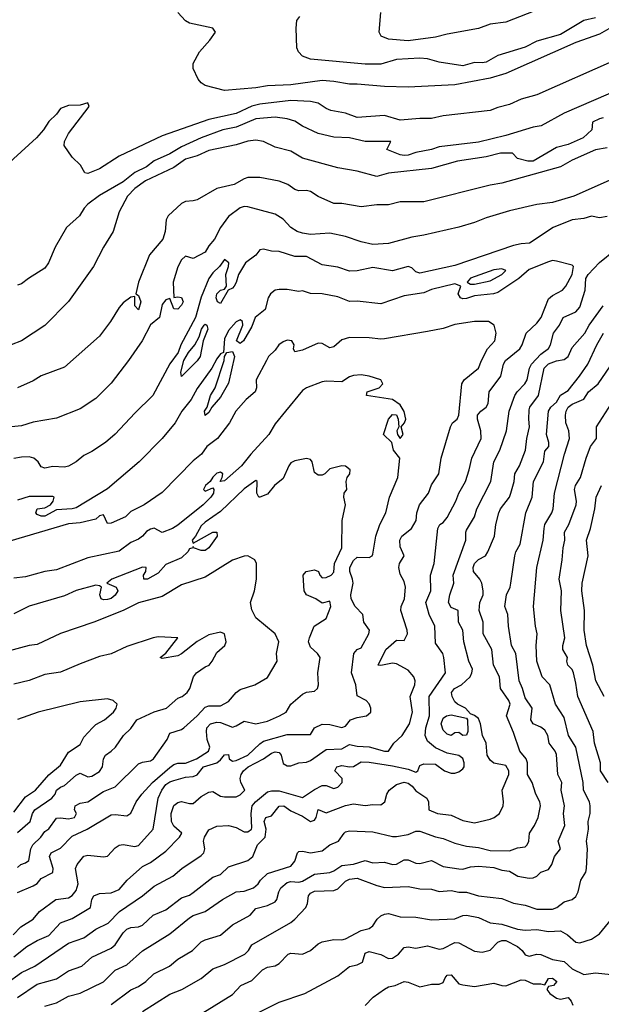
# Model space of a CAD drawing. Header units: metres. Extents: x -46681 to -43747, y -240911 to -237677.
# Tile 467 of 656: x -44188 to -44113, y -239649 to -239523. Entities that reach past the tile are written whole.
import ezdxf

# ---------------------------------------------------------------- set-up
doc = ezdxf.new("R2010")
doc.units = ezdxf.units.M
doc.layers.add('CONTOUR_INDEX', color=1, linetype='Continuous')
doc.layers.add('CONTOUR_INTER', color=3, linetype='Continuous')

msp = doc.modelspace()

# ---------------------------------------------------------------- linework, layer by layer
at = {"layer": 'CONTOUR_INDEX'}
for points, elevation in [([(-44114.1, -239522.67), (-44115.6, -239523.02), (-44118.6, -239524.81), (-44121.6, -239525.65), (-44123.1, -239526.43), (-44126.6, -239527.5), (-44128.1, -239528.35), (-44128.6, -239528.45), (-44129.6, -239528.38), (-44131.1, -239528.84), (-44134.1, -239528.36), (-44135.6, -239527.91), (-44136.6, -239527.85), (-44139.6, -239528.01), (-44141.6, -239528.6), (-44143.6, -239528.6), (-44150.6, -239527.97), (-44151.6, -239527.6), (-44152.13, -239527.02), (-44152.34, -239526.52), (-44152.45, -239524.02), (-44152.34, -239523.02), (-44151.97, -239522.52)], 125), ([(-44112.6, -239539.31), (-44114.1, -239539.57), (-44117.1, -239540.88), (-44118.6, -239541.77), (-44126.1, -239543.86), (-44127.6, -239544.11), (-44136.1, -239546.21), (-44139.1, -239546.21), (-44140.6, -239546.61), (-44142.1, -239546.6), (-44144.1, -239546.87), (-44146.6, -239546.42), (-44147.6, -239546.46), (-44149.6, -239545.53), (-44150.6, -239544.92), (-44151.1, -239544.79), (-44152.1, -239544.82), (-44152.6, -239544.66), (-44153.51, -239544.02), (-44154.6, -239543.59), (-44157.1, -239543.1), (-44158.6, -239543.13), (-44159.1, -239543.29), (-44160.36, -239544.02), (-44162.6, -239544.54), (-44165.1, -239545.97), (-44165.6, -239546.12), (-44166.6, -239546.17), (-44167.1, -239546.46), (-44168.8, -239548.02), (-44169.06, -239548.52), (-44169.21, -239550.02), (-44169.52, -239551.02), (-44171.23, -239553.02), (-44172.63, -239556.52), (-44172.96, -239558.02), (-44172.6, -239558.2), (-44172.34, -239559.02), (-44172.6, -239560.04), (-44173.1, -239559.54), (-44173.1, -239558.33), (-44173.6, -239558.41), (-44174.6, -239559.14), (-44175.1, -239559.74), (-44176.21, -239561.52), (-44177.6, -239563.4), (-44182.1, -239567.38), (-44185.1, -239568.51), (-44186.1, -239569.13), (-44188.1, -239570.01)], 120), ([(-44176.1, -239648.96), (-44173.6, -239647.08), (-44172.6, -239646.63), (-44171.66, -239646.02), (-44170.67, -239645.02), (-44168.66, -239644.02), (-44167.6, -239643.16), (-44165.72, -239642.02), (-44164.6, -239640.92), (-44164.1, -239640.67), (-44162.1, -239640.09), (-44160.6, -239638.74), (-44158.3, -239637.52), (-44157.6, -239636.65), (-44156.1, -239636.26), (-44155.1, -239635.79), (-44154.9, -239635.52), (-44154.67, -239634.52), (-44154.39, -239634.02), (-44153.6, -239633.34), (-44153.1, -239633.19), (-44152.1, -239633.27), (-44151.6, -239633.18), (-44150.1, -239632.28), (-44148.1, -239632.03), (-44147.6, -239631.83), (-44146.6, -239631.15), (-44145.1, -239630.98), (-44143.6, -239630.53), (-44142.6, -239630.8), (-44141.1, -239630.71), (-44140.1, -239631.01), (-44139.6, -239630.98), (-44138.6, -239630.42), (-44138.1, -239630.43), (-44137.1, -239630.84), (-44136.6, -239630.88), (-44135.1, -239630.5), (-44133.6, -239631.28), (-44131.6, -239631.6), (-44131.1, -239631.63), (-44130.1, -239631.33), (-44129.1, -239631.24), (-44127.1, -239631.43), (-44126.1, -239631.76), (-44125.1, -239631.86), (-44124.03, -239632.52), (-44122.6, -239632.77), (-44122.1, -239632.73), (-44121.62, -239632.52), (-44121.1, -239632), (-44120.1, -239631.68), (-44119.7, -239631.02), (-44119.37, -239630.02), (-44118.56, -239629.02), (-44118.87, -239628.02), (-44118.01, -239626.02), (-44118.21, -239624.52), (-44118.09, -239623.52), (-44118.5, -239621.52), (-44118.41, -239620.52), (-44118.91, -239619.52), (-44119.1, -239616.97), (-44119.28, -239616.52), (-44120.04, -239615.52), (-44120.2, -239614.52), (-44120.6, -239613.85), (-44121.1, -239613.44), (-44122.1, -239613.04), (-44122.38, -239612.52), (-44122.22, -239611.02), (-44123.1, -239609.71), (-44123.43, -239608.52), (-44123.89, -239607.52), (-44124.31, -239604.02), (-44124.87, -239603.02), (-44125.26, -239600.52), (-44125.31, -239599.02), (-44125.69, -239598.02), (-44125.5, -239596.52), (-44125.02, -239595.52), (-44124.92, -239595.02), (-44124.42, -239591.52), (-44124.29, -239591.02), (-44123.73, -239590.02), (-44123.03, -239586.02), (-44122.2, -239584.02), (-44122.03, -239582.02), (-44120.77, -239579.52), (-44120.6, -239578.15), (-44120.06, -239577.52), (-44120.08, -239577.02), (-44120.39, -239576.02), (-44120.11, -239573.02), (-44119.82, -239572.52), (-44119.1, -239571.87), (-44118.6, -239570.97), (-44117.6, -239570.36), (-44116.15, -239568.52), (-44115.07, -239567.02), (-44113.92, -239564.52), (-44113.08, -239563.02)], 120), ([(-44188.66, -239640.02), (-44187.69, -239639.02), (-44186.1, -239638.04), (-44185.28, -239637.02), (-44183.2, -239635.52), (-44181.6, -239635.3), (-44181.1, -239634.98), (-44180.6, -239634.34), (-44180.34, -239633.52), (-44180.69, -239631.52), (-44180.46, -239631.02), (-44179.6, -239629.94), (-44179.1, -239629.84), (-44177.1, -239630.04), (-44176.6, -239629.97), (-44175.6, -239628.91), (-44175.1, -239628.57), (-44174.6, -239628.47), (-44173.1, -239628.71), (-44172.6, -239628.59), (-44170.73, -239626.52), (-44170.12, -239622.52), (-44169.65, -239621.52), (-44169.1, -239620.8), (-44168.6, -239620.44), (-44168.1, -239620.27), (-44166.6, -239619.84), (-44165.6, -239619.76), (-44165.1, -239619.54), (-44164.29, -239618.52), (-44162.6, -239618), (-44162.1, -239617.62), (-44161.6, -239617.01), (-44161.1, -239616.94), (-44161.02, -239617.52), (-44160.6, -239617.81), (-44160.1, -239617.73), (-44158.6, -239617.05), (-44157.1, -239615.58), (-44156.6, -239615.24), (-44153.6, -239614.41), (-44150.6, -239614.39), (-44150.08, -239613.52), (-44149.1, -239613.06), (-44148.1, -239613.11), (-44146.6, -239613.48), (-44146.1, -239613.32), (-44145.47, -239612.52), (-44144.6, -239612.21), (-44143.43, -239612.02), (-44142.87, -239611.52), (-44142.87, -239611.02), (-44143.1, -239610.46), (-44143.46, -239610.02), (-44144.6, -239609.45), (-44144.78, -239608.02), (-44145.34, -239606.52), (-44145.04, -239604.02), (-44144.6, -239603.51), (-44144.1, -239603.28), (-44143.14, -239601.52), (-44143.04, -239601.02), (-44143.76, -239600.02), (-44143.89, -239599.02), (-44144.86, -239598.02), (-44145.4, -239597.02), (-44145.43, -239596.52), (-44145.15, -239595.02), (-44145.2, -239594.52), (-44145.55, -239593.52), (-44145.55, -239593.02), (-44145.1, -239592.13), (-44144.6, -239591.68), (-44143.1, -239591.72), (-44142.71, -239591.52), (-44142.6, -239591.32), (-44142.21, -239589.02), (-44141.72, -239587.52), (-44140.95, -239586.02), (-44140.48, -239584.02), (-44139.39, -239581.52), (-44139.15, -239579.02), (-44139.98, -239578.02), (-44140.17, -239577.02), (-44141.24, -239576.02), (-44140.6, -239574.02), (-44140.1, -239573.46), (-44139.6, -239573.49), (-44139.35, -239574.02), (-44139.27, -239575.02), (-44139.52, -239575.52), (-44139.47, -239576.02), (-44139.1, -239576.51), (-44138.73, -239576.02), (-44139, -239575.02), (-44138.54, -239574.52), (-44138.38, -239574.02), (-44138.6, -239573.04), (-44139.1, -239572.2), (-44140.09, -239571.52), (-44143.42, -239571.02), (-44143.34, -239570.52), (-44141.8, -239570.02), (-44141.35, -239569.52), (-44141.6, -239568.99), (-44143.1, -239568.52), (-44144.1, -239568.36), (-44145.1, -239568.46), (-44145.6, -239568.63), (-44146.6, -239569.28), (-44148.6, -239569.16), (-44149.1, -239569.25), (-44151.1, -239570.03), (-44151.6, -239570.37), (-44153.81, -239573.02), (-44155.1, -239574.63), (-44155.92, -239576.02), (-44158.25, -239578.52), (-44159.42, -239580.02), (-44161.6, -239581.91), (-44162.15, -239582.02), (-44161.9, -239581.52), (-44161.83, -239581.02), (-44162.1, -239580.81), (-44162.6, -239580.97), (-44163.1, -239581.44), (-44163.46, -239582.02), (-44164.05, -239582.52), (-44164.28, -239583.02), (-44164.1, -239583.24), (-44163.1, -239582.81), (-44162.96, -239583.02), (-44163.02, -239583.52), (-44163.34, -239584.02), (-44164.36, -239585.02), (-44167.6, -239587.59), (-44168.28, -239588.02), (-44169.6, -239588.54), (-44170.6, -239587.98), (-44171.1, -239588.11), (-44171.6, -239588.41), (-44172.09, -239589.02), (-44172.6, -239589.39), (-44173.6, -239589.84), (-44175.1, -239590.94), (-44179.1, -239591.8), (-44183.1, -239593.3), (-44184.62, -239593.52), (-44187.1, -239594.2), (-44188.6, -239594.4)], 115)]:
    msp.add_lwpolyline(points, dxfattribs=dict(at, elevation=elevation))
at = {"layer": 'CONTOUR_INTER'}
for points, elevation in [([(-44120.1, -239521.12), (-44125.6, -239523.24), (-44127.6, -239523.51), (-44129.1, -239524.06), (-44133.1, -239524.77), (-44134.6, -239525.15), (-44138.1, -239525.61), (-44140.6, -239525.4), (-44141.53, -239525.02), (-44141.81, -239524.52), (-44141.6, -239522.02)], 126), ([(-44112.1, -239523.93), (-44113.6, -239524.76), (-44116.6, -239525.84), (-44125.6, -239529.8), (-44127.6, -239530.41), (-44132.1, -239531.25), (-44138.1, -239531.55), (-44141.1, -239531.48), (-44144.6, -239531.16), (-44145.6, -239531.19), (-44147.6, -239530.83), (-44149.1, -239530.72), (-44153.1, -239531.26), (-44156.1, -239531.37), (-44157.6, -239531.62), (-44161.6, -239531.96), (-44164.1, -239531.36), (-44164.6, -239531.02), (-44165, -239530.52), (-44165.6, -239529.17), (-44165.6, -239528.52), (-44164.82, -239527.02), (-44163.49, -239525.52), (-44162.78, -239524.52), (-44163.09, -239524.02), (-44166.1, -239523.38), (-44166.6, -239523.08), (-44167.57, -239522.02)], 124), ([(-44111.6, -239528.09), (-44121.6, -239532.54), (-44123.6, -239533.11), (-44125.1, -239533.78), (-44126.6, -239534.16), (-44127.6, -239534.55), (-44133.6, -239535.24), (-44135.1, -239535.57), (-44136.6, -239535.56), (-44139.1, -239535.79), (-44141.1, -239535.17), (-44144.6, -239535.43), (-44146.1, -239534.9), (-44147.97, -239534.52), (-44148.6, -239534.27), (-44149.6, -239533.6), (-44150.6, -239533.37), (-44153.1, -239533.26), (-44157.1, -239533.73), (-44158.1, -239533.97), (-44160.1, -239534.91), (-44163.6, -239535.71), (-44169.6, -239537.78), (-44175.1, -239540.37), (-44177.6, -239541.99), (-44179.1, -239542.61), (-44179.5, -239542.52), (-44180.04, -239541.52), (-44181.1, -239540.5), (-44182.12, -239539.02), (-44182.09, -239538.52), (-44181.6, -239537.48), (-44178.92, -239534.02), (-44179.1, -239533.54), (-44180.1, -239533.85), (-44181.6, -239533.91), (-44182.6, -239534.29), (-44183.11, -239535.02), (-44184.1, -239535.94), (-44184.79, -239537.02), (-44185.7, -239538.02), (-44190.62, -239542.52)], 123), ([(-44110.6, -239531.65), (-44118.1, -239534.87), (-44121.04, -239536.52), (-44122.1, -239536.69), (-44125.6, -239537.73), (-44129.1, -239538.59), (-44134.1, -239539.17), (-44135.1, -239539.52), (-44137.1, -239539.91), (-44138.1, -239540.24), (-44138.6, -239540.31), (-44139.1, -239540.21), (-44140.84, -239539.52), (-44140.31, -239538.52), (-44143.6, -239538.52), (-44145.6, -239538.04), (-44147.6, -239537.97), (-44149.6, -239537.49), (-44151.6, -239536.54), (-44152.6, -239535.89), (-44153.6, -239535.61), (-44155.1, -239535.41), (-44157.6, -239535.62), (-44160.1, -239536.67), (-44161.8, -239537.02), (-44164.6, -239538.04), (-44167.1, -239539.18), (-44168.6, -239540.09), (-44170.6, -239540.98), (-44171.6, -239541.74), (-44173.1, -239542.49), (-44174.6, -239543.67), (-44177.6, -239545.43), (-44179.1, -239546.53), (-44179.56, -239547.02), (-44180.16, -239548.02), (-44181.86, -239549.52), (-44183.31, -239552.02), (-44184.14, -239554.02), (-44184.6, -239554.73), (-44186.72, -239556.02), (-44187.6, -239556.71), (-44188.1, -239556.91)], 122), ([(-44113.1, -239535.49), (-44113.6, -239535.61), (-44114.5, -239536.02), (-44114.58, -239537.02), (-44115.68, -239538.02), (-44117.6, -239538.9), (-44119.1, -239539.26), (-44122.1, -239541.03), (-44122.75, -239541.02), (-44124.1, -239540.69), (-44124.72, -239540.02), (-44126.25, -239540.02), (-44128.1, -239540.45), (-44131.79, -239541.02), (-44135.1, -239541.96), (-44140.6, -239542.56), (-44142.1, -239542.98), (-44144.6, -239542.31), (-44147.1, -239541.89), (-44151.6, -239540.63), (-44153.1, -239539.73), (-44155.1, -239539.24), (-44156.6, -239538.51), (-44157.6, -239538.35), (-44158.6, -239538.48), (-44160.1, -239538.95), (-44163.6, -239539.64), (-44165.1, -239540.32), (-44166.6, -239540.75), (-44168.1, -239541.84), (-44171.73, -239543.52), (-44173.07, -239544.52), (-44174.03, -239545.52), (-44175.1, -239547.52), (-44175.86, -239550.02), (-44177.1, -239552.02), (-44178.37, -239554.52), (-44181.6, -239558.99), (-44184.6, -239562.06), (-44187.59, -239564.02), (-44188.94, -239564.52)], 121), ([(-44111.6, -239543.14), (-44116.86, -239545.52), (-44119.6, -239546.31), (-44121.6, -239546.55), (-44125.1, -239547.4), (-44128.1, -239548.26), (-44129.6, -239548.88), (-44131.6, -239549.48), (-44136.1, -239550.5), (-44137.6, -239550.73), (-44140.6, -239551.56), (-44142.6, -239551.67), (-44144.1, -239551.33), (-44146.1, -239550.65), (-44148.1, -239550.25), (-44150.6, -239550.4), (-44151.6, -239550.24), (-44152.29, -239550.02), (-44153.1, -239549.53), (-44154.1, -239548.46), (-44155.1, -239547.81), (-44158.6, -239546.85), (-44159.1, -239546.82), (-44159.6, -239546.98), (-44161.1, -239548.12), (-44162.1, -239549.52), (-44162.87, -239551.02), (-44163.6, -239551.86), (-44164.1, -239552.68), (-44165.6, -239553.48), (-44166.6, -239553.19), (-44167.1, -239553.63), (-44167.6, -239554.55), (-44168.19, -239556.52), (-44168.1, -239558.49), (-44167.6, -239558.37), (-44167.1, -239558.48), (-44166.91, -239559.02), (-44167.1, -239559.46), (-44167.6, -239559.95), (-44168.1, -239559.9), (-44168.6, -239558.6), (-44169.1, -239558.75), (-44169.6, -239559.37), (-44169.94, -239561.02), (-44171.1, -239561.97), (-44172.17, -239564.02), (-44173.89, -239566.52), (-44176.1, -239569.43), (-44178.1, -239571.39), (-44180.1, -239572.72), (-44183.1, -239573.93), (-44186.1, -239574.43), (-44187.6, -239574.91), (-44190.1, -239575.16)], 119), ([(-44112.6, -239548.1), (-44113.6, -239548.29), (-44114.6, -239548.06), (-44115.6, -239548.35), (-44117.1, -239548.53), (-44119.52, -239549.52), (-44122.53, -239551.52), (-44123.6, -239551.59), (-44124.6, -239551.82), (-44132.1, -239554.39), (-44136.6, -239555.34), (-44137.1, -239555.18), (-44137.6, -239554.69), (-44138.1, -239554.52), (-44140.1, -239555.04), (-44142.6, -239554.61), (-44144.6, -239555.06), (-44145.6, -239555.12), (-44147.1, -239554.6), (-44149.1, -239554.29), (-44151.1, -239553.24), (-44152.6, -239553.21), (-44154.6, -239552.58), (-44155.6, -239552.53), (-44156.6, -239552.27), (-44157.1, -239552.38), (-44157.6, -239553.07), (-44158.93, -239554.02), (-44159.81, -239555.52), (-44160.1, -239556.54), (-44160.37, -239557.02), (-44160.6, -239557.28), (-44161.13, -239557.52), (-44162.1, -239559.23), (-44162.5, -239559.02), (-44162.66, -239558.52), (-44162.6, -239558.01), (-44162.1, -239557.51), (-44161.6, -239557.41), (-44161.37, -239557.02), (-44161.42, -239555.52), (-44161.08, -239554.52), (-44161.07, -239554.02), (-44161.6, -239553.61), (-44162.26, -239554.52), (-44163.1, -239555.3), (-44163.6, -239556.05), (-44164.6, -239558.43), (-44165.32, -239561.02), (-44167.21, -239564.52), (-44167.54, -239565.52), (-44168.6, -239566.97), (-44170.79, -239571.02), (-44173.1, -239573.25), (-44175.6, -239575.96), (-44176.85, -239577.02), (-44178.6, -239578.17), (-44179.6, -239578.67), (-44180.61, -239579.52), (-44181.6, -239580.05), (-44182.1, -239580.17), (-44183.6, -239580.11), (-44184.6, -239580.32), (-44185.1, -239580.14), (-44185.45, -239579.52), (-44186.03, -239579.02), (-44186.6, -239578.88), (-44187.6, -239578.89), (-44188.6, -239579.06)], 118), ([(-44188.1, -239648.03), (-44185.6, -239646.36), (-44183.1, -239645.67), (-44181.6, -239644.65), (-44179.86, -239644.02), (-44178.6, -239642.88), (-44176.1, -239641.75), (-44175.6, -239641.29), (-44174.6, -239639.77), (-44174.1, -239639.32), (-44173.6, -239639.09), (-44172.6, -239639), (-44172.1, -239638.78), (-44170.74, -239637.52), (-44169.1, -239636.83), (-44167.1, -239635.31), (-44166.1, -239634.95), (-44165.6, -239634.63), (-44163.1, -239632.66), (-44162.1, -239632.32), (-44161.1, -239631.34), (-44158.6, -239630.52), (-44157.96, -239630.02), (-44157.37, -239628.52), (-44156.39, -239627.52), (-44156.26, -239626.52), (-44156.51, -239625.52), (-44156.31, -239625.02), (-44155.6, -239624.79), (-44154.6, -239623.56), (-44154.03, -239623.52), (-44153.1, -239624.16), (-44151.6, -239624.85), (-44150.6, -239625.54), (-44150.1, -239625.35), (-44149.85, -239625.02), (-44149.6, -239624), (-44148.6, -239624.42), (-44146.1, -239623.49), (-44145.1, -239623.26), (-44143.6, -239623.49), (-44142.6, -239623.33), (-44141.6, -239623.4), (-44141.08, -239623.02), (-44140.82, -239622.02), (-44140.53, -239621.52), (-44139.6, -239620.77), (-44138.6, -239620.49), (-44138.1, -239620.61), (-44137.56, -239621.02), (-44137.1, -239621.61), (-44135.7, -239622.52), (-44135.47, -239623.02), (-44135.43, -239624.02), (-44134.35, -239624.52), (-44132.6, -239624.72), (-44131.1, -239625.39), (-44129.6, -239625.68), (-44127.6, -239625.21), (-44127.07, -239625.02), (-44126.38, -239624.52), (-44125.92, -239623.52), (-44125.86, -239623.02), (-44126.04, -239621.52), (-44125.2, -239619.52), (-44125.21, -239619.02), (-44125.6, -239618.36), (-44127.1, -239618.05), (-44127.6, -239617.68), (-44127.96, -239617.02), (-44128.11, -239615.52), (-44128.59, -239614.52), (-44128.82, -239613.02), (-44129.1, -239612.34), (-44129.6, -239611.95), (-44130.1, -239611.75), (-44130.75, -239611.02), (-44131.76, -239610.52), (-44132.1, -239610.19), (-44132.44, -239609.52), (-44132.53, -239609.02), (-44132.15, -239608.52), (-44131.25, -239608.02), (-44130.15, -239607.02), (-44129.93, -239606.52), (-44129.87, -239606.02), (-44130.33, -239605.02), (-44130.97, -239602.52), (-44131.07, -239601.02), (-44131.66, -239600.02), (-44131.69, -239598.52), (-44132.6, -239598.12), (-44132.92, -239597.52), (-44132.77, -239596.52), (-44132.25, -239595.02), (-44132.32, -239594.02), (-44130.7, -239589.52), (-44130.7, -239588.52), (-44130.6, -239588.24), (-44129.59, -239586.52), (-44129.31, -239585.52), (-44127.49, -239582.02), (-44127.12, -239579.52), (-44126.36, -239578.02), (-44125.49, -239575.52), (-44125.17, -239573.02), (-44124.43, -239571.02), (-44124.13, -239570.52), (-44123.15, -239569.52), (-44122.84, -239569.02), (-44122.57, -239567.52), (-44122.29, -239567.02), (-44121.1, -239565.73), (-44120.1, -239564.98), (-44119.85, -239564.52), (-44119.48, -239563.02), (-44118.7, -239562.02), (-44118.26, -239561.02), (-44116.6, -239560.31), (-44116.1, -239559.72), (-44115.44, -239557.52), (-44115.34, -239556.02), (-44115.04, -239555.52), (-44113.6, -239553.99), (-44111.6, -239552.39)], 118), ([(-44189.6, -239646.29), (-44187.6, -239644.83), (-44185.91, -239644.02), (-44181.6, -239641.11), (-44179.6, -239640.4), (-44178.1, -239639.32), (-44176.51, -239638.52), (-44175.05, -239637.02), (-44172.1, -239635.05), (-44170.6, -239633.8), (-44168.22, -239632.52), (-44167.05, -239631.52), (-44164.6, -239629.87), (-44164.26, -239629.52), (-44164.12, -239629.02), (-44164.28, -239628.02), (-44164.15, -239627.52), (-44163.6, -239626.61), (-44162.6, -239626.13), (-44161.1, -239626.03), (-44160.1, -239626.28), (-44159.1, -239626.84), (-44158.6, -239626.86), (-44158.15, -239626.52), (-44158.1, -239626.32), (-44158.21, -239624.52), (-44158.07, -239623.52), (-44157.65, -239623.02), (-44156.1, -239621.74), (-44155.6, -239621.58), (-44154.6, -239621.6), (-44151.6, -239622.47), (-44150.1, -239621.42), (-44149.1, -239620.93), (-44148.6, -239620.91), (-44147.6, -239621.28), (-44147.1, -239621.15), (-44146.56, -239620.52), (-44146.56, -239620.02), (-44147.48, -239619.02), (-44147.22, -239618.52), (-44146.6, -239618.36), (-44145.6, -239618.54), (-44145.1, -239618.48), (-44144.1, -239617.91), (-44143.1, -239617.95), (-44140.1, -239618.41), (-44138.1, -239618.83), (-44137.1, -239619.19), (-44136.86, -239619.02), (-44136.6, -239618.37), (-44136.1, -239618.15), (-44134.6, -239618.17), (-44133.42, -239619.02), (-44132.6, -239619.32), (-44132.1, -239619.32), (-44131.6, -239619.16), (-44131.1, -239618.78), (-44130.93, -239618.52), (-44130.9, -239618.02), (-44131.1, -239617.48), (-44131.6, -239617.09), (-44133.1, -239616.79), (-44134.6, -239616.09), (-44135.6, -239615.25), (-44135.9, -239614.52), (-44135.84, -239613.52), (-44135.34, -239612.02), (-44135.39, -239609.52), (-44133.3, -239606.52), (-44133.51, -239604.52), (-44133.67, -239604.02), (-44134.6, -239602.72), (-44134.67, -239600.52), (-44135.4, -239599.02), (-44135.81, -239597.52), (-44135.2, -239596.02), (-44135.23, -239594.02), (-44134.75, -239592.52), (-44134.31, -239588.02), (-44134.04, -239587.52), (-44133.6, -239587.26), (-44133.1, -239586.61), (-44131.98, -239584.52), (-44131.61, -239583.52), (-44130.73, -239582.02), (-44130.26, -239580.52), (-44129.95, -239579.02), (-44128.73, -239576.52), (-44128.8, -239575.52), (-44129.23, -239574.02), (-44129.2, -239573.52), (-44128.8, -239573.02), (-44128.12, -239572.52), (-44127.85, -239572.02), (-44127.73, -239570.52), (-44126.23, -239568.52), (-44125.89, -239567.02), (-44125.62, -239566.52), (-44123.79, -239565.02), (-44123.48, -239564.52), (-44122.98, -239563.02), (-44121.6, -239561.75), (-44121.06, -239561.02), (-44120.1, -239558.66), (-44119.6, -239558.23), (-44118.32, -239557.52), (-44117.9, -239557.02), (-44117.09, -239555.52), (-44116.92, -239554.52), (-44117.1, -239554.35), (-44119.1, -239553.83), (-44119.6, -239553.75), (-44120.1, -239553.89), (-44122.6, -239554.9), (-44123.91, -239556.02), (-44126.6, -239557.84), (-44127.16, -239558.02), (-44129.6, -239558.25), (-44130.6, -239558.61), (-44131.1, -239558.63), (-44131.37, -239558.52), (-44131.67, -239558.02), (-44131.33, -239557.02), (-44132.1, -239556.74), (-44135.1, -239557.44), (-44136.1, -239557.88), (-44138.6, -239558.24), (-44141.6, -239559.28), (-44144.6, -239558.92), (-44145.6, -239558.99), (-44147.1, -239558.4), (-44149.1, -239558.01), (-44150.6, -239557.94), (-44151.6, -239557.6), (-44152.1, -239557.72), (-44153.6, -239557.44), (-44154.6, -239557.43), (-44155.1, -239557.54), (-44155.7, -239558.02), (-44156.03, -239558.52), (-44156.41, -239560.02), (-44157.66, -239561.02), (-44158.1, -239562.17), (-44159.19, -239564.02), (-44159.6, -239564.34), (-44160.06, -239564.02), (-44159.26, -239562.02), (-44159.31, -239561.52), (-44159.6, -239561.33), (-44160.1, -239561.59), (-44161.1, -239562.69), (-44161.6, -239563.75), (-44161.75, -239565.52), (-44162.1, -239565.68), (-44162.6, -239566.33), (-44163.25, -239567.52), (-44165.1, -239570.12), (-44165.89, -239571.52), (-44167.07, -239573.02), (-44167.94, -239574.52), (-44169.6, -239576.53), (-44172.53, -239579.52), (-44176.6, -239582.95), (-44180.6, -239585.39), (-44181.1, -239585.53), (-44183.1, -239585.63), (-44184.6, -239586.44), (-44185.1, -239586.47), (-44185.6, -239586.25), (-44185.75, -239586.02), (-44185.6, -239585.52), (-44184.6, -239585.37), (-44183.9, -239585.02), (-44183.54, -239584.52), (-44183.42, -239584.02), (-44183.6, -239583.92), (-44186.6, -239583.95), (-44188.1, -239584.4)], 117), ([(-44127.1, -239554.93), (-44130.1, -239556.01), (-44130.52, -239556.52), (-44130.1, -239556.76), (-44129.6, -239556.77), (-44127.6, -239556.33), (-44126.08, -239555.52), (-44125.58, -239555.02), (-44126.1, -239554.8), (-44127.1, -239554.93)], 117), ([(-44184.6, -239649.17), (-44183.1, -239648.72), (-44181.6, -239647.87), (-44180.1, -239647.48), (-44177.1, -239646.04), (-44175.6, -239644.55), (-44174.1, -239643.85), (-44172.1, -239642.08), (-44168.6, -239639.9), (-44166.1, -239637.86), (-44165.6, -239637.55), (-44164.1, -239637.06), (-44161.88, -239635.52), (-44160.1, -239634.54), (-44159.1, -239634.42), (-44157.9, -239634.02), (-44157.28, -239633.52), (-44157.01, -239633.02), (-44156.1, -239632.17), (-44153.1, -239631.23), (-44152.6, -239630.6), (-44152.26, -239629.52), (-44152.1, -239629.37), (-44151.6, -239629.3), (-44150.6, -239629.53), (-44149.1, -239629.28), (-44148.1, -239628.49), (-44146.99, -239628.02), (-44146.29, -239627.02), (-44146.1, -239626.84), (-44145.6, -239626.71), (-44142.6, -239626.85), (-44140.1, -239627.45), (-44139.6, -239627.46), (-44138.1, -239627.19), (-44137.1, -239626.75), (-44136.6, -239626.74), (-44134.6, -239627.48), (-44133.6, -239627.68), (-44132.1, -239628.28), (-44130.6, -239628.69), (-44129.1, -239628.83), (-44127.6, -239629.23), (-44125.1, -239629.28), (-44124.1, -239628.89), (-44123.1, -239628.75), (-44122.83, -239628.52), (-44122.64, -239628.02), (-44122.56, -239627.02), (-44121.89, -239626.02), (-44121.46, -239625.02), (-44121.14, -239623.52), (-44121.21, -239623.02), (-44121.73, -239622.02), (-44122.23, -239620.52), (-44122.8, -239619.52), (-44122.79, -239618.02), (-44122.98, -239617.52), (-44123.8, -239616.52), (-44124.6, -239614.12), (-44125.49, -239612.02), (-44125.04, -239610.52), (-44125.2, -239610.02), (-44126.26, -239608.52), (-44126.38, -239607.02), (-44127.14, -239605.52), (-44127.37, -239603.52), (-44128.48, -239601.52), (-44128.5, -239600.02), (-44128.99, -239598.52), (-44128.89, -239597.52), (-44128.5, -239596.52), (-44128.5, -239596.02), (-44128.67, -239595.02), (-44128.89, -239594.52), (-44129.72, -239593.52), (-44129.77, -239593.02), (-44129.6, -239592.49), (-44129.1, -239591.99), (-44128.19, -239591.52), (-44127.9, -239591.02), (-44127.02, -239589.02), (-44126.87, -239587.52), (-44126.48, -239586.02), (-44126.25, -239585.52), (-44125.11, -239584.02), (-44124.92, -239583.52), (-44124.5, -239582.02), (-44124.41, -239581.02), (-44123.83, -239580.02), (-44123.05, -239578.02), (-44122.88, -239576.52), (-44122.53, -239575.02), (-44122.65, -239574.02), (-44122.6, -239572.84), (-44122.49, -239572.52), (-44121.4, -239571.02), (-44120.66, -239567.52), (-44120.1, -239566.95), (-44119.1, -239566.58), (-44118.1, -239566.41), (-44117.6, -239566.04), (-44117.1, -239564.85), (-44115.48, -239563.02), (-44114.93, -239562.02), (-44113.11, -239559.52)], 119), ([(-44188.6, -239642.83), (-44186.92, -239641.52), (-44185.6, -239640.75), (-44184.1, -239640.11), (-44182.6, -239638.5), (-44181.1, -239637.94), (-44178.77, -239636.52), (-44178.59, -239635.52), (-44178.32, -239635.02), (-44177.6, -239634.75), (-44176.1, -239634.65), (-44175.1, -239634.21), (-44174.06, -239633.02), (-44172.1, -239631.29), (-44171.1, -239630.76), (-44169.1, -239629.33), (-44167.36, -239627.52), (-44167.06, -239627.02), (-44168.1, -239626.12), (-44168.38, -239625.52), (-44168.42, -239624.52), (-44168.1, -239623.47), (-44167.6, -239623.09), (-44167.1, -239622.96), (-44166.1, -239623.22), (-44165.6, -239623.23), (-44164.6, -239622.32), (-44163.6, -239621.75), (-44163.1, -239621.69), (-44162.1, -239622.27), (-44161.6, -239622.35), (-44160.1, -239622.38), (-44159.6, -239622.13), (-44158.99, -239621.52), (-44159.5, -239620.52), (-44159.59, -239620.02), (-44159.48, -239619.52), (-44159.16, -239619.02), (-44158.57, -239618.52), (-44156.61, -239617.52), (-44155.6, -239616.76), (-44155.1, -239616.6), (-44154.6, -239616.68), (-44154.33, -239617.02), (-44154.1, -239618.11), (-44153.6, -239618.38), (-44153.1, -239618.4), (-44152.1, -239618.03), (-44151.1, -239617.92), (-44150.6, -239617.71), (-44148.6, -239616.33), (-44146.6, -239616.21), (-44145.6, -239615.66), (-44144.6, -239615.87), (-44143.1, -239615.96), (-44141.1, -239616.52), (-44140.6, -239616.54), (-44139.91, -239615.52), (-44138.85, -239614.52), (-44137.91, -239613.02), (-44137.53, -239611.52), (-44137.83, -239609.52), (-44137.24, -239608.02), (-44137.21, -239607.52), (-44137.36, -239607.02), (-44138.1, -239606.16), (-44139.6, -239605.33), (-44140.1, -239605.27), (-44141.6, -239605.58), (-44141.92, -239605.52), (-44140.96, -239603.52), (-44139.6, -239602.32), (-44138.6, -239602.37), (-44138.19, -239601.52), (-44138.23, -239601.02), (-44139.04, -239598.52), (-44138.98, -239598.02), (-44138.55, -239597.02), (-44138.45, -239595.52), (-44138.6, -239594.81), (-44139.1, -239593.86), (-44139.3, -239593.02), (-44139.19, -239592.52), (-44138.59, -239591.52), (-44139.1, -239590.39), (-44139.16, -239589.52), (-44138.9, -239589.02), (-44137.67, -239588.02), (-44137.35, -239587.52), (-44137.08, -239587.02), (-44136.99, -239586.02), (-44136.63, -239585.02), (-44135.47, -239583.52), (-44135.1, -239582.46), (-44134.15, -239581.02), (-44133.87, -239579.02), (-44132.68, -239575.02), (-44132.39, -239574.52), (-44131.83, -239574.02), (-44131.59, -239573.52), (-44131.22, -239569.52), (-44130.9, -239569.02), (-44129.08, -239567.52), (-44128.7, -239566.52), (-44127.91, -239565.02), (-44126.99, -239564.02), (-44126.83, -239563.02), (-44127.06, -239562.02), (-44127.81, -239561.52), (-44129.6, -239561.53), (-44132.1, -239561.93), (-44133.6, -239562.42), (-44135.6, -239562.82), (-44141.1, -239563.76), (-44141.6, -239563.82), (-44143.1, -239563.61), (-44145.6, -239563.57), (-44146.6, -239563.89), (-44147.6, -239564.78), (-44148.1, -239564.92), (-44149.1, -239564.35), (-44149.6, -239564.32), (-44151.6, -239565.21), (-44152.6, -239565.41), (-44152.76, -239565.02), (-44152.67, -239564.52), (-44152.97, -239564.02), (-44153.6, -239563.95), (-44154.1, -239564.15), (-44154.65, -239564.52), (-44155.1, -239565.19), (-44155.96, -239566.02), (-44156.25, -239566.52), (-44157.57, -239569.02), (-44157.52, -239570.02), (-44157.66, -239570.52), (-44158.85, -239571.52), (-44160.15, -239573.02), (-44160.98, -239574.52), (-44162.5, -239576.52), (-44163.89, -239577.52), (-44164.57, -239578.52), (-44165.6, -239579.35), (-44169.6, -239583.41), (-44171.88, -239585.02), (-44173.6, -239585.86), (-44174.28, -239586.52), (-44176.1, -239587.36), (-44176.6, -239587.37), (-44177.1, -239586.27), (-44177.6, -239586.39), (-44178.1, -239586.83), (-44180.1, -239587.3), (-44181.6, -239587.42), (-44189.1, -239589.63)], 116), ([(-44164.23, -239562.02), (-44164.1, -239561.9), (-44163.88, -239562.02), (-44163.76, -239562.52), (-44164.35, -239564.02), (-44164.73, -239566.02), (-44165.1, -239566.56), (-44167.1, -239568.58), (-44167.19, -239568.02), (-44166.8, -239566.52), (-44166.23, -239565.52), (-44165.4, -239564.52), (-44164.85, -239563.52), (-44164.56, -239562.52), (-44164.23, -239562.02)], 118), ([(-44161.31, -239565.52), (-44160.6, -239565.4), (-44160.31, -239566.02), (-44161.1, -239569.44), (-44162.1, -239571.22), (-44163.22, -239572.52), (-44163.6, -239573.17), (-44164.1, -239573.55), (-44164.15, -239573.02), (-44163.81, -239572.52), (-44163.41, -239571.02), (-44162.81, -239570.02), (-44161.64, -239566.52), (-44161.59, -239566.02), (-44161.31, -239565.52)], 117), ([(-44172.1, -239649.83), (-44168.6, -239647.63), (-44167.06, -239647.02), (-44164.6, -239645.63), (-44163.1, -239644.39), (-44161.6, -239643.83), (-44159.02, -239642.52), (-44158.54, -239642.02), (-44158.1, -239641.29), (-44153.1, -239638.45), (-44152.6, -239638.02), (-44151.2, -239636.52), (-44150.98, -239636.02), (-44150.85, -239635.02), (-44150.6, -239634.69), (-44150.1, -239634.44), (-44147.6, -239634.36), (-44147.1, -239634.15), (-44146.1, -239633.16), (-44145.6, -239632.89), (-44144.6, -239632.79), (-44142.1, -239633.71), (-44141.1, -239633.95), (-44138.1, -239633.83), (-44136.6, -239634.16), (-44135.1, -239634.17), (-44134.1, -239634.5), (-44132.6, -239634.34), (-44131.6, -239634.56), (-44130.6, -239634.57), (-44129.1, -239635.05), (-44126.1, -239635.37), (-44124.6, -239635.96), (-44123.1, -239636.22), (-44121.6, -239636.73), (-44119.6, -239636.75), (-44119.04, -239636.52), (-44118.1, -239635.79), (-44117.1, -239635.51), (-44116.6, -239635.12), (-44116.31, -239634.52), (-44115.99, -239633.02), (-44115.34, -239632.02), (-44115.25, -239631.52), (-44115.12, -239629.02), (-44115.26, -239628.02), (-44115.01, -239626.52), (-44115.04, -239625.52), (-44114.8, -239624.52), (-44114.79, -239623.52), (-44114.87, -239623.02), (-44115.63, -239621.52), (-44115.66, -239620.52), (-44116.6, -239616.02), (-44117.55, -239614.52), (-44118.1, -239612.23), (-44119.23, -239610.52), (-44119.94, -239608.02), (-44120.95, -239607.02), (-44121.6, -239605.02), (-44121.71, -239603.02), (-44121.56, -239601.52), (-44121.8, -239600.52), (-44122.04, -239598.02), (-44121.63, -239593.02), (-44120.81, -239589.52), (-44120.69, -239588.02), (-44120.57, -239587.52), (-44119.68, -239586.02), (-44119.51, -239585.52), (-44119.36, -239583.52), (-44118.09, -239578.52), (-44117.41, -239576.52), (-44117.51, -239575.52), (-44117.89, -239574.52), (-44117.96, -239573.52), (-44117.84, -239573.02), (-44117.58, -239572.52), (-44117.1, -239572.12), (-44115.6, -239571.49), (-44114.98, -239570.52), (-44113.77, -239569.52), (-44111.72, -239566.52)], 121), ([(-44112.46, -239620.52), (-44113.47, -239619.02), (-44113.48, -239618.02), (-44114.24, -239615.52), (-44114.39, -239614.02), (-44116.38, -239609.52), (-44116.6, -239607.81), (-44116.92, -239606.52), (-44117.1, -239606.09), (-44117.64, -239605.52), (-44117.78, -239605.02), (-44117.67, -239604.52), (-44118.27, -239603.52), (-44118.29, -239603.02), (-44118.04, -239602.02), (-44118.54, -239598.52), (-44118.47, -239596.02), (-44118.76, -239594.52), (-44118.36, -239592.02), (-44118.26, -239590.52), (-44118.02, -239589.52), (-44118.05, -239588.52), (-44117.52, -239587.52), (-44116.59, -239585.02), (-44116.53, -239584.52), (-44116.77, -239583.02), (-44116.68, -239582.52), (-44116.01, -239581.52), (-44115.31, -239579.02), (-44114.74, -239577.52), (-44113.98, -239576.52), (-44113.95, -239575.02), (-44112.04, -239572.02)], 122), ([(-44188.1, -239634.59), (-44186.1, -239633.77), (-44185.6, -239633.44), (-44185.1, -239632.83), (-44183.6, -239632.05), (-44183.56, -239631.52), (-44184.01, -239630.02), (-44183.79, -239629.52), (-44182.6, -239628.95), (-44181.1, -239627.38), (-44179.2, -239626.52), (-44176.1, -239624.68), (-44175.6, -239624.62), (-44174.1, -239624.82), (-44173.6, -239624.47), (-44172.93, -239623.02), (-44172.21, -239622.02), (-44170.82, -239620.52), (-44168.6, -239618.6), (-44168.1, -239618.23), (-44167.6, -239618.08), (-44166.6, -239618.05), (-44165.21, -239617.52), (-44163.67, -239616.52), (-44163.49, -239616.02), (-44163.83, -239615.02), (-44163.92, -239614.02), (-44163.86, -239613.52), (-44163.39, -239613.02), (-44162.6, -239612.81), (-44162.1, -239612.87), (-44160.6, -239613.44), (-44160.1, -239613.29), (-44159.1, -239612.7), (-44157.6, -239613.02), (-44156.1, -239612.67), (-44154.55, -239612.02), (-44153.73, -239611.52), (-44153.1, -239610.52), (-44151.6, -239609.21), (-44151.1, -239608.99), (-44150.1, -239608.84), (-44149.68, -239608.52), (-44149.58, -239608.02), (-44149.67, -239606.52), (-44149.37, -239604.52), (-44149.68, -239604.02), (-44150.6, -239603.21), (-44150.83, -239602.52), (-44150.74, -239602.02), (-44150.11, -239600.52), (-44148.6, -239599.53), (-44147.97, -239598.02), (-44148.1, -239597.34), (-44149.1, -239597.58), (-44149.92, -239597.02), (-44151.1, -239596.52), (-44151.41, -239596.02), (-44151.52, -239594.02), (-44151.14, -239593.52), (-44150.1, -239593.32), (-44149.57, -239593.52), (-44149.41, -239594.02), (-44149.1, -239594.33), (-44148.6, -239594.3), (-44147.94, -239594.02), (-44147.6, -239593.62), (-44147.52, -239592.52), (-44146.57, -239590.52), (-44146.54, -239587.02), (-44146.1, -239585.02), (-44146.31, -239584.02), (-44146.28, -239583.52), (-44145.94, -239583.02), (-44146.01, -239582.02), (-44145.91, -239581.52), (-44145.56, -239581.02), (-44145.53, -239580.52), (-44146.1, -239580.06), (-44146.6, -239580.03), (-44148.1, -239580.39), (-44148.76, -239581.02), (-44149.1, -239581.19), (-44149.6, -239581.2), (-44150.1, -239580.87), (-44150.36, -239579.52), (-44150.6, -239579.19), (-44151.1, -239579.07), (-44152.6, -239579.39), (-44153.1, -239579.63), (-44153.37, -239580.02), (-44154.1, -239581.64), (-44155.19, -239582.52), (-44156.1, -239583.63), (-44157.1, -239584.04), (-44157.22, -239584.02), (-44157.48, -239583.52), (-44157.43, -239582.02), (-44157.6, -239581.89), (-44159.1, -239582.94), (-44162.1, -239585.85), (-44164.1, -239587.22), (-44164.6, -239587.7), (-44165.31, -239589.02), (-44165.75, -239589.52), (-44165.6, -239589.92), (-44163.1, -239588.51), (-44162.6, -239588.51), (-44162.54, -239589.02), (-44163.62, -239590.52), (-44164.1, -239590.84), (-44164.6, -239590.85), (-44165.57, -239590.52), (-44165.6, -239590.33), (-44165.66, -239590.52), (-44166.1, -239590.62), (-44166.3, -239591.02), (-44167.1, -239591.77), (-44169.1, -239592.64), (-44170.1, -239593.75), (-44171.47, -239594.52), (-44171.95, -239594.52), (-44172, -239594.02), (-44171.7, -239593.52), (-44171.65, -239593.02), (-44172.1, -239592.97), (-44176.04, -239594.52), (-44176.69, -239595.02), (-44175.46, -239595.52), (-44175.27, -239596.02), (-44175.6, -239596.58), (-44176.1, -239596.98), (-44176.6, -239597.1), (-44177.1, -239597.14), (-44177.42, -239597.02), (-44177.56, -239596.52), (-44177.36, -239595.52), (-44177.6, -239595.35), (-44178.1, -239595.29), (-44180.6, -239595.98), (-44182.1, -239596.65), (-44186.6, -239597.96), (-44188.6, -239598.93)], 114), ([(-44112.97, -239609.52), (-44114.04, -239607.52), (-44114.46, -239605.52), (-44115.27, -239603.02), (-44115.57, -239601.02), (-44115.52, -239598.52), (-44115.86, -239596.02), (-44115.8, -239595.02), (-44115.04, -239591.52), (-44115.24, -239589.52), (-44114.73, -239588.02), (-44114.18, -239585.52), (-44114, -239584.02), (-44113.34, -239582.52)], 123), ([(-44188.1, -239631.39), (-44187.69, -239631.02), (-44187.1, -239630.83), (-44186.65, -239630.52), (-44186.41, -239629.02), (-44186.15, -239628.52), (-44185.13, -239627.52), (-44184.6, -239626.82), (-44184.1, -239626.45), (-44183.1, -239625.11), (-44182.6, -239625.05), (-44181.6, -239625.2), (-44180.83, -239625.02), (-44180.55, -239624.52), (-44180.81, -239624.02), (-44180.75, -239623.52), (-44180.1, -239623.18), (-44179.1, -239623.01), (-44177.1, -239621.68), (-44175.6, -239621.09), (-44172.6, -239618.13), (-44172.1, -239617.92), (-44171.1, -239617.74), (-44170.72, -239617.52), (-44168.97, -239615.02), (-44168.6, -239614.22), (-44167.1, -239613.73), (-44166.8, -239613.52), (-44165.11, -239612.02), (-44164.1, -239610.89), (-44163.6, -239610.72), (-44162.1, -239610.74), (-44161.1, -239610.16), (-44160.1, -239609.03), (-44159.6, -239608.65), (-44157.73, -239608.02), (-44156.1, -239607.11), (-44154.86, -239605.02), (-44154.94, -239604.02), (-44154.65, -239602.52), (-44155.13, -239601.52), (-44157.6, -239599.47), (-44158.1, -239598.42), (-44158.26, -239597.52), (-44157.77, -239596.02), (-44157.53, -239594.52), (-44157.53, -239592.52), (-44157.74, -239592.02), (-44158.6, -239591.54), (-44159.1, -239591.56), (-44160.6, -239592.08), (-44164.1, -239594.24), (-44167.1, -239595.26), (-44169.6, -239596.74), (-44172.6, -239597.55), (-44174.58, -239598.52), (-44178.33, -239600.02), (-44182.6, -239601.47), (-44185.6, -239602.86), (-44186.6, -239603.02), (-44193.6, -239604.89)], 113), ([(-44188.1, -239626.93), (-44186.49, -239625.52), (-44186.21, -239624.52), (-44185.9, -239624.02), (-44183.73, -239622.52), (-44183.3, -239622.02), (-44183.1, -239621.5), (-44182.6, -239621.12), (-44182.1, -239620.93), (-44180.6, -239619.58), (-44180.1, -239619.36), (-44179.1, -239619.79), (-44178.6, -239619.71), (-44177.6, -239619.13), (-44177.23, -239618.52), (-44177.12, -239617.52), (-44176.83, -239617.02), (-44176.1, -239616.54), (-44175.58, -239616.02), (-44174.52, -239614.52), (-44173.6, -239613.64), (-44172.82, -239612.52), (-44170.6, -239611.5), (-44169.05, -239611.02), (-44167.6, -239609.76), (-44167.01, -239609.52), (-44166.37, -239609.02), (-44166.05, -239608.52), (-44165.56, -239607.02), (-44165.18, -239606.52), (-44164.1, -239605.72), (-44163.58, -239605.52), (-44163.18, -239605.02), (-44162.6, -239603.89), (-44161.58, -239603.02), (-44161.4, -239602.52), (-44161.59, -239601.52), (-44162.1, -239601.31), (-44163.6, -239601.62), (-44165.1, -239602.48), (-44167.1, -239604.08), (-44167.6, -239604.31), (-44169.6, -239604.65), (-44169.83, -239604.52), (-44169.1, -239604), (-44167.6, -239602), (-44170.1, -239601.9), (-44170.74, -239602.02), (-44174.1, -239603.14), (-44176.1, -239604.05), (-44177.6, -239604.43), (-44180.1, -239605.34), (-44182.6, -239606.42), (-44184.6, -239606.71), (-44186.6, -239607.48), (-44188.6, -239607.97)], 112), ([(-44188.6, -239624.33), (-44187.1, -239622.35), (-44185.79, -239621.52), (-44184.1, -239619.54), (-44182.6, -239618.33), (-44181.6, -239616.65), (-44180.1, -239615.67), (-44179.6, -239614.74), (-44178.51, -239613.52), (-44178.1, -239613.12), (-44176.96, -239612.52), (-44175.83, -239611.52), (-44175.47, -239611.02), (-44175.36, -239610.52), (-44175.88, -239610.02), (-44176.6, -239609.81), (-44180.1, -239610.22), (-44185.48, -239611.52), (-44188.1, -239612.46)], 111), ([(-44133.16, -239612.02), (-44132.6, -239611.89), (-44130.6, -239612.31), (-44130.49, -239612.52), (-44130.44, -239614.02), (-44130.6, -239614.46), (-44131.1, -239614.51), (-44131.6, -239614.14), (-44132.1, -239614.18), (-44132.6, -239614.52), (-44133.1, -239614.35), (-44133.6, -239613.85), (-44133.88, -239613.02), (-44133.6, -239612.3), (-44133.16, -239612.02)], 118), ([(-44164.39, -239650.02), (-44160.6, -239647.65), (-44159.53, -239646.52), (-44158.1, -239645.85), (-44156.72, -239644.52), (-44156.1, -239644.18), (-44155.1, -239643.98), (-44154.6, -239643.68), (-44153.45, -239642.52), (-44153.1, -239642.37), (-44151.6, -239642.51), (-44150.6, -239642.02), (-44149.6, -239641.19), (-44149.1, -239640.93), (-44147.6, -239640.63), (-44146.6, -239640.68), (-44146.1, -239640.56), (-44144.1, -239639.49), (-44143.1, -239639.23), (-44142.6, -239638.86), (-44142.06, -239638.02), (-44141.6, -239637.6), (-44141.1, -239637.4), (-44140.6, -239637.31), (-44139.1, -239637.73), (-44137.1, -239637.78), (-44135.1, -239638.12), (-44132.1, -239638), (-44131.1, -239637.55), (-44130.6, -239637.5), (-44129.1, -239637.8), (-44127.6, -239638.49), (-44126.1, -239638.66), (-44124.1, -239639.31), (-44123.1, -239639.41), (-44121.6, -239639.35), (-44120.1, -239639.62), (-44118.6, -239639.53), (-44117.68, -239640.02), (-44116.6, -239640.95), (-44116.1, -239641.06), (-44114.6, -239640.59), (-44113.6, -239639.9), (-44111.1, -239636.89)], 122), ([(-44157.6, -239650.13), (-44154.6, -239648.65), (-44151.33, -239647.52), (-44147.1, -239645.29), (-44145.6, -239644.06), (-44144.6, -239643.87), (-44143.95, -239643.52), (-44143.6, -239642.39), (-44143.1, -239642.16), (-44141.6, -239642.55), (-44140.6, -239643.05), (-44140.1, -239643.01), (-44139.31, -239642.52), (-44138.6, -239641.63), (-44138.1, -239641.55), (-44137.1, -239641.72), (-44135.6, -239641.44), (-44134.1, -239641.85), (-44133.6, -239641.76), (-44132.1, -239641.01), (-44131.6, -239641.03), (-44129.6, -239642.12), (-44128.6, -239642.23), (-44127.6, -239641.97), (-44126.6, -239640.98), (-44126.1, -239640.77), (-44125.6, -239640.77), (-44124.1, -239641.52), (-44123.49, -239642.02), (-44123.1, -239642.58), (-44122.6, -239642.76), (-44121.6, -239642.51), (-44121.1, -239642.55), (-44119.6, -239643.19), (-44118.1, -239643.44), (-44117.1, -239644.36), (-44115.6, -239645.11), (-44114.1, -239644.88), (-44112.1, -239645.09)], 123), ([(-44143.6, -239649.06), (-44142.55, -239648.02), (-44141.1, -239646.99), (-44140.6, -239646.7), (-44139.74, -239646.52), (-44138.6, -239646.02), (-44138.1, -239646.09), (-44136.6, -239646.68), (-44135.1, -239646.35), (-44134.1, -239646.36), (-44133.6, -239646.12), (-44133.36, -239645.52), (-44133.1, -239645.19), (-44132.6, -239645.15), (-44131.6, -239646.3), (-44131.1, -239646.44), (-44129.6, -239646.63), (-44127.1, -239646.2), (-44126.1, -239646.53), (-44125.6, -239646.56), (-44123.6, -239645.77), (-44123.1, -239645.83), (-44122.1, -239646.29), (-44121.1, -239646.28), (-44120.6, -239646.41), (-44120.1, -239645.63), (-44119.6, -239645.56), (-44119.07, -239646.02), (-44119.48, -239646.52), (-44120.1, -239646.65), (-44120.32, -239647.02), (-44119.93, -239647.52), (-44119.1, -239648.14), (-44118.6, -239648.27), (-44117.6, -239648.05), (-44117.2, -239648.52), (-44117.02, -239649.02)], 124)]:
    msp.add_lwpolyline(points, dxfattribs=dict(at, elevation=elevation))

doc.saveas('drawing.dxf')
